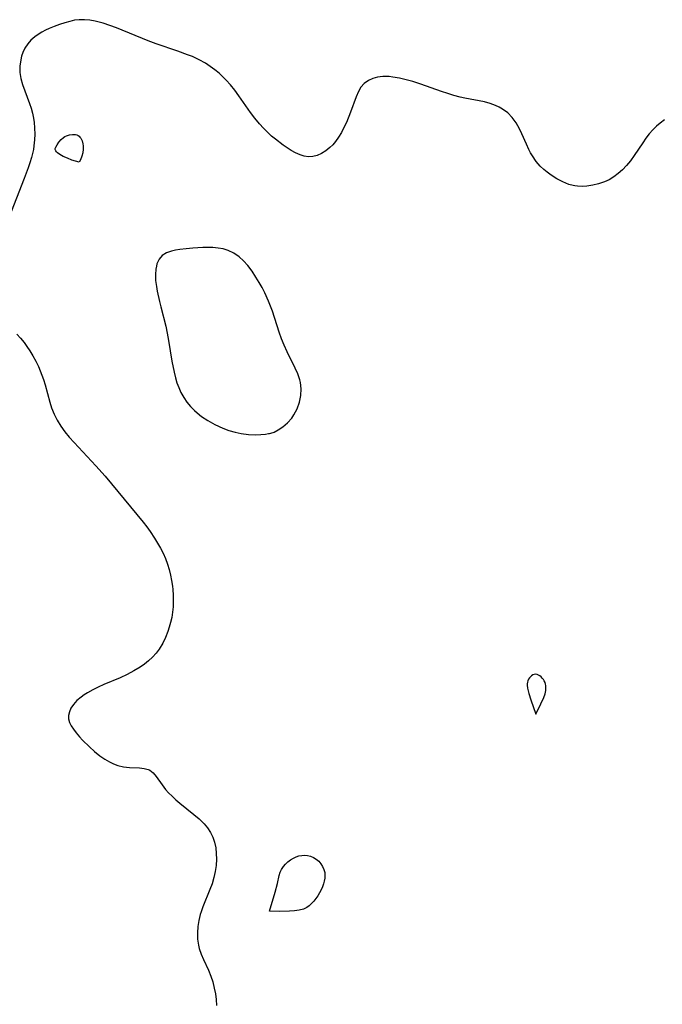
# Model space of a CAD drawing. Header units: metres. Extents: x 1073367 to 1082519, y 1569854 to 1574957.
# Tile 488 of 656: x 1077313 to 1077482, y 1573249 to 1573508. Entities that reach past the tile are written whole.
import ezdxf

# ---------------------------------------------------------------- set-up
doc = ezdxf.new("R2010")
doc.units = ezdxf.units.M
doc.layers.add('CGG_CurvaNivelLidar_v1', color=253, linetype='Continuous', lineweight=30)

msp = doc.modelspace()

# ---------------------------------------------------------------- linework, layer by layer
at = {"layer": 'CGG_CurvaNivelLidar_v1'}
for p, q in [((1077324.7092, 1573507.0934, 70), (1077323.3045, 1573506.6436, 70)), ((1077325.9653, 1573507.4495, 70), (1077324.7092, 1573507.0934, 70)), ((1077327.2218, 1573507.7288, 70), (1077325.9653, 1573507.4495, 70)), ((1077328.4879, 1573507.889, 70), (1077327.2218, 1573507.7288, 70)), ((1077329.861, 1573507.8928, 70), (1077328.4879, 1573507.889, 70)), ((1077331.2519, 1573507.7487, 70), (1077329.861, 1573507.8928, 70)), ((1077332.657, 1573507.4925, 70), (1077331.2519, 1573507.7487, 70)), ((1077334.749, 1573506.9631, 70), (1077332.657, 1573507.4925, 70)), ((1077318.633, 1573504.6002, 70), (1077317.9502, 1573504.1869, 70)), ((1077319.5683, 1573505.1065, 70), (1077318.633, 1573504.6002, 70)), ((1077320.5365, 1573505.5697, 70), (1077319.5683, 1573505.1065, 70)), ((1077321.9071, 1573506.1394, 70), (1077320.5365, 1573505.5697, 70)), ((1077323.3045, 1573506.6436, 70), (1077321.9071, 1573506.1394, 70)), ((1077336.5079, 1573506.4056, 70), (1077334.749, 1573506.9631, 70)), ((1077338.2614, 1573505.7638, 70), (1077336.5079, 1573506.4056, 70)), ((1077346.5892, 1573502.2977, 70), (1077338.2614, 1573505.7638, 70)), ((1077315.7972, 1573502.5064, 70), (1077314.9361, 1573501.5113, 70)), ((1077316.8167, 1573503.3972, 70), (1077315.7972, 1573502.5064, 70)), ((1077317.9502, 1573504.1869, 70), (1077316.8167, 1573503.3972, 70)), ((1077348.6762, 1573501.5339, 70), (1077346.5892, 1573502.2977, 70)), ((1077313.6488, 1573499.2302, 70), (1077313.3252, 1573498.3088, 70)), ((1077314.2188, 1573500.4125, 70), (1077313.6488, 1573499.2302, 70)), ((1077314.9361, 1573501.5113, 70), (1077314.2188, 1573500.4125, 70)), ((1077354.3788, 1573499.6191, 70), (1077348.6762, 1573501.5339, 70)), ((1077356.981, 1573498.6898, 70), (1077354.3788, 1573499.6191, 70)), ((1077313.0827, 1573497.3596, 70), (1077312.8519, 1573495.69, 70)), ((1077313.3252, 1573498.3088, 70), (1077313.0827, 1573497.3596, 70)), ((1077358.2535, 1573498.1728, 70), (1077356.981, 1573498.6898, 70)), ((1077359.9862, 1573497.3523, 70), (1077358.2535, 1573498.1728, 70)), ((1077361.6546, 1573496.4159, 70), (1077359.9862, 1573497.3523, 70)), ((1077312.8519, 1573495.69, 70), (1077312.8804, 1573493.9945, 70)), ((1077362.8994, 1573495.6088, 70), (1077361.6546, 1573496.4159, 70)), ((1077364.0976, 1573494.7341, 70), (1077362.8994, 1573495.6088, 70)), ((1077365.2454, 1573493.7929, 70), (1077364.0976, 1573494.7341, 70)), ((1077312.8804, 1573493.9945, 70), (1077313.1535, 1573492.4393, 70)), ((1077313.1535, 1573492.4393, 70), (1077313.6035, 1573490.8806, 70)), ((1077366.3367, 1573492.783, 70), (1077365.2454, 1573493.7929, 70)), ((1077367.1065, 1573491.9888, 70), (1077366.3367, 1573492.783, 70)), ((1077368.2192, 1573490.7304, 70), (1077367.1065, 1573491.9888, 70)), ((1077404.4981, 1573491.8867, 70), (1077403.4347, 1573491.1205, 70)), ((1077405.6551, 1573492.4102, 70), (1077404.4981, 1573491.8867, 70)), ((1077406.9227, 1573492.7492, 70), (1077405.6551, 1573492.4102, 70)), ((1077408.2721, 1573492.918, 70), (1077406.9227, 1573492.7492, 70)), ((1077408.9742, 1573492.9408, 70), (1077408.2721, 1573492.918, 70)), ((1077409.953, 1573492.9085, 70), (1077408.9742, 1573492.9408, 70)), ((1077410.9485, 1573492.809, 70), (1077409.953, 1573492.9085, 70)), ((1077412.6596, 1573492.5086, 70), (1077410.9485, 1573492.809, 70)), ((1077414.3952, 1573492.0868, 70), (1077412.6596, 1573492.5086, 70)), ((1077416.1494, 1573491.5897, 70), (1077414.3952, 1573492.0868, 70)), ((1077418.3059, 1573490.9206, 70), (1077416.1494, 1573491.5897, 70)), ((1077313.6035, 1573490.8806, 70), (1077315.441, 1573485.8736, 70)), ((1077369.3567, 1573489.3239, 70), (1077368.2192, 1573490.7304, 70)), ((1077370.4534, 1573487.8713, 70), (1077369.3567, 1573489.3239, 70)), ((1077401.8656, 1573488.9605, 70), (1077401.3096, 1573487.6271, 70)), ((1077402.5568, 1573490.1462, 70), (1077401.8656, 1573488.9605, 70)), ((1077403.4347, 1573491.1205, 70), (1077402.5568, 1573490.1462, 70)), ((1077423.7026, 1573489.0361, 70), (1077418.3059, 1573490.9206, 70)), ((1077425.3496, 1573488.491, 70), (1077423.7026, 1573489.0361, 70)), ((1077373.5371, 1573483.5159, 70), (1077370.4534, 1573487.8713, 70)), ((1077401.3096, 1573487.6271, 70), (1077399.84, 1573483.5416, 70)), ((1077427.0006, 1573487.9877, 70), (1077425.3496, 1573488.491, 70)), ((1077428.6535, 1573487.5391, 70), (1077427.0006, 1573487.9877, 70)), ((1077429.8229, 1573487.2612, 70), (1077428.6535, 1573487.5391, 70)), ((1077435.0125, 1573486.2538, 70), (1077429.8229, 1573487.2612, 70)), ((1077315.441, 1573485.8736, 70), (1077315.8557, 1573484.6071, 70)), ((1077315.8557, 1573484.6071, 70), (1077316.2055, 1573483.323, 70)), ((1077436.5206, 1573485.851, 70), (1077435.0125, 1573486.2538, 70)), ((1077437.9656, 1573485.327, 70), (1077436.5206, 1573485.851, 70)), ((1077438.9053, 1573484.8849, 70), (1077437.9656, 1573485.327, 70)), ((1077439.798, 1573484.3697, 70), (1077438.9053, 1573484.8849, 70)), ((1077441.1282, 1573483.3765, 70), (1077439.798, 1573484.3697, 70)), ((1077316.2055, 1573483.323, 70), (1077316.3935, 1573482.4434, 70)), ((1077316.3935, 1573482.4434, 70), (1077316.6288, 1573480.9123, 70)), ((1077374.689, 1573481.9656, 70), (1077373.5371, 1573483.5159, 70)), ((1077375.8987, 1573480.4714, 70), (1077374.689, 1573481.9656, 70)), ((1077399.84, 1573483.5416, 70), (1077398.7164, 1573480.8687, 70)), ((1077442.2939, 1573482.1934, 70), (1077441.1282, 1573483.3765, 70)), ((1077443.3167, 1573480.7734, 70), (1077442.2939, 1573482.1934, 70)), ((1077482.3628, 1573481.5212, 70), (1077481.1929, 1573480.6884, 70)), ((1077316.6288, 1573480.9123, 70), (1077316.7616, 1573479.3655, 70)), ((1077316.7616, 1573479.3655, 70), (1077316.797, 1573477.8106, 70)), ((1077376.9009, 1573479.3522, 70), (1077375.8987, 1573480.4714, 70)), ((1077377.9478, 1573478.2875, 70), (1077376.9009, 1573479.3522, 70)), ((1077398.0893, 1573479.5364, 70), (1077397.4077, 1573478.2283, 70)), ((1077398.7164, 1573480.8687, 70), (1077398.0893, 1573479.5364, 70)), ((1077444.1928, 1573479.2109, 70), (1077443.3167, 1573480.7734, 70)), ((1077444.8352, 1573477.8756, 70), (1077444.1928, 1573479.2109, 70)), ((1077479.2976, 1573478.9346, 70), (1077478.3619, 1573477.8571, 70)), ((1077480.2178, 1573479.8538, 70), (1077479.2976, 1573478.9346, 70)), ((1077481.1929, 1573480.6884, 70), (1077480.2178, 1573479.8538, 70)), ((1077316.7348, 1573476.2546, 70), (1077316.5693, 1573474.7041, 70)), ((1077316.797, 1573477.8106, 70), (1077316.7348, 1573476.2546, 70)), ((1077323.1356, 1573475.6918, 70), (1077323.7193, 1573476.3438, 70)), ((1077323.7193, 1573476.3438, 70), (1077324.3767, 1573476.916, 70)), ((1077324.3767, 1573476.916, 70), (1077324.7375, 1573477.149, 70)), ((1077324.7375, 1573477.149, 70), (1077325.1103, 1573477.3282, 70)), ((1077325.1103, 1573477.3282, 70), (1077325.9013, 1573477.5713, 70)), ((1077325.9013, 1573477.5713, 70), (1077326.7092, 1573477.6883, 70)), ((1077326.7092, 1573477.6883, 70), (1077327.4828, 1573477.6716, 70)), ((1077327.4828, 1573477.6716, 70), (1077327.8377, 1573477.5969, 70)), ((1077327.8377, 1573477.5969, 70), (1077328.158, 1573477.4616, 70)), ((1077328.158, 1573477.4616, 70), (1077328.4307, 1573477.2581, 70)), ((1077328.4307, 1573477.2581, 70), (1077328.6663, 1573476.9959, 70)), ((1077328.6663, 1573476.9959, 70), (1077328.8716, 1573476.6887, 70)), ((1077328.8716, 1573476.6887, 70), (1077329.2079, 1573475.9806, 70)), ((1077329.2079, 1573475.9806, 70), (1077329.453, 1573475.1925, 70)), ((1077379.0371, 1573477.2834, 70), (1077377.9478, 1573478.2875, 70)), ((1077380.0417, 1573476.4433, 70), (1077379.0371, 1573477.2834, 70)), ((1077382.1168, 1573474.8854, 70), (1077380.0417, 1573476.4433, 70)), ((1077396.6648, 1573476.981, 70), (1077395.8436, 1573475.8216, 70)), ((1077397.4077, 1573478.2283, 70), (1077396.6648, 1573476.981, 70)), ((1077446.0674, 1573475.1185, 70), (1077444.8352, 1573477.8756, 70)), ((1077477.4786, 1573476.7142, 70), (1077476.6359, 1573475.5253, 70)), ((1077478.3619, 1573477.8571, 70), (1077477.4786, 1573476.7142, 70)), ((1077316.4152, 1573473.7738, 70), (1077316.1856, 1573472.7057, 70)), ((1077316.5693, 1573474.7041, 70), (1077316.4152, 1573473.7738, 70)), ((1077322.1876, 1573473.7091, 70), (1077322.1934, 1573474.0148, 70)), ((1077322.2915, 1573473.4147, 70), (1077322.1876, 1573473.7091, 70)), ((1077322.1934, 1573474.0148, 70), (1077322.2846, 1573474.3372, 70)), ((1077322.2846, 1573474.3372, 70), (1077322.6392, 1573475.0106, 70)), ((1077322.4887, 1573473.14, 70), (1077322.2915, 1573473.4147, 70)), ((1077322.6392, 1573475.0106, 70), (1077323.1356, 1573475.6918, 70)), ((1077329.5391, 1573473.8143, 70), (1077329.4098, 1573472.8461, 70)), ((1077329.453, 1573475.1925, 70), (1077329.5281, 1573474.7464, 70)), ((1077329.5281, 1573474.7464, 70), (1077329.5391, 1573473.8143, 70)), ((1077383.1712, 1573474.1691, 70), (1077382.1168, 1573474.8854, 70)), ((1077384.2263, 1573473.5113, 70), (1077383.1712, 1573474.1691, 70)), ((1077385.382, 1573472.8735, 70), (1077384.2263, 1573473.5113, 70)), ((1077393.3324, 1573473.4044, 70), (1077392.211, 1573472.7083, 70)), ((1077394.3937, 1573474.2595, 70), (1077393.3324, 1573473.4044, 70)), ((1077395.1445, 1573475.0024, 70), (1077394.3937, 1573474.2595, 70)), ((1077395.8436, 1573475.8216, 70), (1077395.1445, 1573475.0024, 70)), ((1077446.7133, 1573473.7457, 70), (1077446.0674, 1573475.1185, 70)), ((1077447.1487, 1573472.8972, 70), (1077446.7133, 1573473.7457, 70)), ((1077476.6359, 1573475.5253, 70), (1077474.3843, 1573472.1706, 70)), ((1077315.9083, 1573471.6442, 70), (1077315.4869, 1573470.2592, 70)), ((1077316.1856, 1573472.7057, 70), (1077315.9083, 1573471.6442, 70)), ((1077322.7555, 1573472.8803, 70), (1077322.4887, 1573473.14, 70)), ((1077323.0738, 1573472.6324, 70), (1077322.7555, 1573472.8803, 70)), ((1077323.8141, 1573472.1632, 70), (1077323.0738, 1573472.6324, 70)), ((1077324.2633, 1573471.924, 70), (1077323.8141, 1573472.1632, 70)), ((1077325.3663, 1573471.4234, 70), (1077324.2633, 1573471.924, 70)), ((1077326.5634, 1573470.9744, 70), (1077325.3663, 1573471.4234, 70)), ((1077327.541, 1573470.6787, 70), (1077326.5634, 1573470.9744, 70)), ((1077328.8153, 1573471.0293, 70), (1077328.5, 1573470.4406, 70)), ((1077329.1795, 1573471.9558, 70), (1077328.8153, 1573471.0293, 70)), ((1077329.4098, 1573472.8461, 70), (1077329.1795, 1573471.9558, 70)), ((1077386.5323, 1573472.3526, 70), (1077385.382, 1573472.8735, 70)), ((1077387.6427, 1573471.9943, 70), (1077386.5323, 1573472.3526, 70)), ((1077388.7513, 1573471.8273, 70), (1077387.6427, 1573471.9943, 70)), ((1077389.9044, 1573471.8972, 70), (1077388.7513, 1573471.8273, 70)), ((1077391.0459, 1573472.1928, 70), (1077389.9044, 1573471.8972, 70)), ((1077392.211, 1573472.7083, 70), (1077391.0459, 1573472.1928, 70)), ((1077447.6153, 1573472.0728, 70), (1077447.1487, 1573472.8972, 70)), ((1077448.5861, 1573470.6302, 70), (1077447.6153, 1573472.0728, 70)), ((1077473.3872, 1573470.7956, 70), (1077472.3272, 1573469.4944, 70)), ((1077474.3843, 1573472.1706, 70), (1077473.3872, 1573470.7956, 70)), ((1077315.016, 1573468.8802, 70), (1077313.9881, 1573466.1397, 70)), ((1077315.4869, 1573470.2592, 70), (1077315.016, 1573468.8802, 70)), ((1077328.5, 1573470.4406, 70), (1077327.541, 1573470.6787, 70)), ((1077449.7035, 1573469.3283, 70), (1077448.5861, 1573470.6302, 70)), ((1077450.5965, 1573468.4981, 70), (1077449.7035, 1573469.3283, 70)), ((1077451.551, 1573467.738, 70), (1077450.5965, 1573468.4981, 70)), ((1077471.292, 1573468.4043, 70), (1077470.1884, 1573467.415, 70)), ((1077472.3272, 1573469.4944, 70), (1077471.292, 1573468.4043, 70)), ((1077313.9881, 1573466.1397, 70), (1077309.9728, 1573455.7333, 70)), ((1077452.5481, 1573467.028, 70), (1077451.551, 1573467.738, 70)), ((1077454.0444, 1573466.0666, 70), (1077452.5481, 1573467.028, 70)), ((1077455.5946, 1573465.2229, 70), (1077454.0444, 1573466.0666, 70)), ((1077467.7862, 1573465.8049, 70), (1077466.5529, 1573465.2431, 70)), ((1077469.0196, 1573466.5415, 70), (1077467.7862, 1573465.8049, 70)), ((1077470.1884, 1573467.415, 70), (1077469.0196, 1573466.5415, 70)), ((1077457.2041, 1573464.559, 70), (1077455.5946, 1573465.2229, 70)), ((1077458.3509, 1573464.2425, 70), (1077457.2041, 1573464.559, 70)), ((1077458.7522, 1573464.1633, 70), (1077458.3509, 1573464.2425, 70)), ((1077459.5134, 1573464.0576, 70), (1077458.7522, 1573464.1633, 70)), ((1077460.7035, 1573464.0066, 70), (1077459.5134, 1573464.0576, 70)), ((1077461.9013, 1573464.0753, 70), (1077460.7035, 1573464.0066, 70)), ((1077463.4779, 1573464.3185, 70), (1077461.9013, 1573464.0753, 70)), ((1077465.0352, 1573464.7121, 70), (1077463.4779, 1573464.3185, 70)), ((1077466.5529, 1573465.2431, 70), (1077465.0352, 1573464.7121, 70)), ((1077354.8903, 1573447.4554, 70.5), (1077353.7914, 1573447.2639, 70.5)), ((1077356.58, 1573447.6536, 70.5), (1077354.8903, 1573447.4554, 70.5)), ((1077358.3319, 1573447.7935, 70.5), (1077356.58, 1573447.6536, 70.5)), ((1077361.0015, 1573447.9426, 70.5), (1077358.3319, 1573447.7935, 70.5)), ((1077362.3344, 1573447.9689, 70.5), (1077361.0015, 1573447.9426, 70.5)), ((1077363.5636, 1573447.944, 70.5), (1077362.3344, 1573447.9689, 70.5)), ((1077364.9696, 1573447.8273, 70.5), (1077363.5636, 1573447.944, 70.5)), ((1077366.3327, 1573447.5881, 70.5), (1077364.9696, 1573447.8273, 70.5)), ((1077367.6355, 1573447.1916, 70.5), (1077366.3327, 1573447.5881, 70.5)), ((1077349.4866, 1573444.8576, 70.5), (1077348.9242, 1573443.6592, 70.5)), ((1077350.3033, 1573445.8251, 70.5), (1077349.4866, 1573444.8576, 70.5)), ((1077351.4168, 1573446.5313, 70.5), (1077350.3033, 1573445.8251, 70.5)), ((1077352.7546, 1573447.0151, 70.5), (1077351.4168, 1573446.5313, 70.5)), ((1077353.7914, 1573447.2639, 70.5), (1077352.7546, 1573447.0151, 70.5)), ((1077369.1174, 1573446.4622, 70.5), (1077367.6355, 1573447.1916, 70.5)), ((1077370.4921, 1573445.5019, 70.5), (1077369.1174, 1573446.4622, 70.5)), ((1077371.6904, 1573444.4307, 70.5), (1077370.4921, 1573445.5019, 70.5)), ((1077348.5977, 1573442.2784, 70.5), (1077348.4926, 1573440.8246, 70.5)), ((1077348.7512, 1573443.0683, 70.5), (1077348.5977, 1573442.2784, 70.5)), ((1077348.9242, 1573443.6592, 70.5), (1077348.7512, 1573443.0683, 70.5)), ((1077372.793, 1573443.2224, 70.5), (1077371.6904, 1573444.4307, 70.5)), ((1077373.9142, 1573441.73, 70.5), (1077372.793, 1573443.2224, 70.5)), ((1077348.4926, 1573440.8246, 70.5), (1077348.5562, 1573439.2909, 70.5)), ((1077374.9534, 1573440.1375, 70.5), (1077373.9142, 1573441.73, 70.5)), ((1077375.7694, 1573438.7884, 70.5), (1077374.9534, 1573440.1375, 70.5)), ((1077348.5562, 1573439.2909, 70.5), (1077348.755, 1573437.7054, 70.5)), ((1077348.755, 1573437.7054, 70.5), (1077348.9854, 1573436.4431, 70.5)), ((1077376.5529, 1573437.4063, 70.5), (1077375.7694, 1573438.7884, 70.5)), ((1077377.2936, 1573435.9927, 70.5), (1077376.5529, 1573437.4063, 70.5)), ((1077348.9854, 1573436.4431, 70.5), (1077349.5561, 1573433.7793, 70.5)), ((1077378.2657, 1573433.8773, 70.5), (1077377.2936, 1573435.9927, 70.5)), ((1077349.5561, 1573433.7793, 70.5), (1077349.9069, 1573432.3123, 70.5)), ((1077349.9069, 1573432.3123, 70.5), (1077351.2053, 1573427.2697, 70.5)), ((1077378.6129, 1573433.0076, 70.5), (1077378.2657, 1573433.8773, 70.5)), ((1077379.2617, 1573431.189, 70.5), (1077378.6129, 1573433.0076, 70.5)), ((1077381.0422, 1573425.6631, 70.5), (1077379.2617, 1573431.189, 70.5)), ((1077351.2053, 1573427.2697, 70.5), (1077351.6066, 1573425.4058, 70.5)), ((1077312.1079, 1573425.1893, 70), (1077313.0571, 1573424.0902, 70)), ((1077351.6066, 1573425.4058, 70.5), (1077351.9568, 1573423.5275, 70.5)), ((1077381.6595, 1573423.9767, 70.5), (1077381.0422, 1573425.6631, 70.5)), ((1077313.0571, 1573424.0902, 70), (1077313.963, 1573422.9501, 70)), ((1077313.963, 1573422.9501, 70), (1077314.7335, 1573421.8839, 70)), ((1077314.7335, 1573421.8839, 70), (1077315.461, 1573420.7857, 70)), ((1077351.9568, 1573423.5275, 70.5), (1077352.8523, 1573418.0741, 70.5)), ((1077382.3802, 1573422.2375, 70.5), (1077381.6595, 1573423.9767, 70.5)), ((1077383.1586, 1573420.5322, 70.5), (1077382.3802, 1573422.2375, 70.5)), ((1077315.461, 1573420.7857, 70), (1077316.2792, 1573419.4338, 70)), ((1077316.2792, 1573419.4338, 70), (1077317.0379, 1573418.0478, 70)), ((1077385.2618, 1573416.2441, 70.5), (1077383.1586, 1573420.5322, 70.5)), ((1077317.0379, 1573418.0478, 70), (1077317.733, 1573416.6306, 70)), ((1077317.733, 1573416.6306, 70), (1077318.2271, 1573415.5043, 70)), ((1077352.8523, 1573418.0741, 70.5), (1077353.4205, 1573415.1378, 70.5)), ((1077318.2271, 1573415.5043, 70), (1077318.6759, 1573414.3611, 70)), ((1077318.6759, 1573414.3611, 70), (1077319.0546, 1573413.2717, 70)), ((1077353.4205, 1573415.1378, 70.5), (1077353.7734, 1573413.7044, 70.5)), ((1077385.9487, 1573414.6924, 70.5), (1077385.2618, 1573416.2441, 70.5)), ((1077386.5041, 1573413.1224, 70.5), (1077385.9487, 1573414.6924, 70.5)), ((1077319.0546, 1573413.2717, 70), (1077319.4979, 1573411.8092, 70)), ((1077319.4979, 1573411.8092, 70), (1077320.7251, 1573407.2771, 70)), ((1077353.7734, 1573413.7044, 70.5), (1077354.1717, 1573412.3768, 70.5)), ((1077354.1717, 1573412.3768, 70.5), (1077354.6433, 1573411.0883, 70.5)), ((1077386.6782, 1573412.4295, 70.5), (1077386.5041, 1573413.1224, 70.5)), ((1077386.8541, 1573410.798, 70.5), (1077386.6782, 1573412.4295, 70.5)), ((1077354.6433, 1573411.0883, 70.5), (1077355.2016, 1573409.8492, 70.5)), ((1077355.2016, 1573409.8492, 70.5), (1077355.9467, 1573408.5275, 70.5)), ((1077386.3957, 1573407.2649, 70.5), (1077386.7577, 1573409.0498, 70.5)), ((1077386.7577, 1573409.0498, 70.5), (1077386.8541, 1573410.798, 70.5)), ((1077320.7251, 1573407.2771, 70), (1077321.189, 1573405.8012, 70)), ((1077355.9467, 1573408.5275, 70.5), (1077356.8053, 1573407.2824, 70.5)), ((1077356.8053, 1573407.2824, 70.5), (1077357.7649, 1573406.1165, 70.5)), ((1077357.7649, 1573406.1165, 70.5), (1077358.8191, 1573405.0373, 70.5)), ((1077385.7766, 1573405.5229, 70.5), (1077386.3957, 1573407.2649, 70.5)), ((1077321.189, 1573405.8012, 70), (1077321.8563, 1573404.0877, 70)), ((1077321.8563, 1573404.0877, 70), (1077322.6663, 1573402.4947, 70)), ((1077358.8191, 1573405.0373, 70.5), (1077359.4511, 1573404.4715, 70.5)), ((1077359.4511, 1573404.4715, 70.5), (1077360.6454, 1573403.5045, 70.5)), ((1077360.6454, 1573403.5045, 70.5), (1077362.258, 1573402.4208, 70.5)), ((1077384.3437, 1573403.0899, 70.5), (1077384.9126, 1573403.9009, 70.5)), ((1077384.9126, 1573403.9009, 70.5), (1077385.7766, 1573405.5229, 70.5)), ((1077322.6663, 1573402.4947, 70), (1077323.6186, 1573400.9691, 70)), ((1077323.6186, 1573400.9691, 70), (1077324.6874, 1573399.5037, 70)), ((1077362.258, 1573402.4208, 70.5), (1077364.1627, 1573401.3829, 70.5)), ((1077364.1627, 1573401.3829, 70.5), (1077366.2552, 1573400.4371, 70.5)), ((1077381.9933, 1573400.7763, 70.5), (1077383.2069, 1573401.8202, 70.5)), ((1077383.2069, 1573401.8202, 70.5), (1077384.3437, 1573403.0899, 70.5)), ((1077324.6874, 1573399.5037, 70), (1077325.8684, 1573398.0721, 70)), ((1077366.2552, 1573400.4371, 70.5), (1077367.8553, 1573399.832, 70.5)), ((1077367.8553, 1573399.832, 70.5), (1077369.4756, 1573399.3381, 70.5)), ((1077369.4756, 1573399.3381, 70.5), (1077371.0885, 1573398.9858, 70.5)), ((1077371.0885, 1573398.9858, 70.5), (1077372.971, 1573398.7645, 70.5)), ((1077372.971, 1573398.7645, 70.5), (1077374.712, 1573398.7146, 70.5)), ((1077374.712, 1573398.7146, 70.5), (1077376.224, 1573398.7737, 70.5)), ((1077376.224, 1573398.7737, 70.5), (1077377.4913, 1573398.8944, 70.5)), ((1077377.4913, 1573398.8944, 70.5), (1077378.2432, 1573399.0069, 70.5)), ((1077378.2432, 1573399.0069, 70.5), (1077378.5, 1573399.0728, 70.5)), ((1077378.5, 1573399.0728, 70.5), (1077378.882, 1573399.0857, 70.5)), ((1077378.882, 1573399.0857, 70.5), (1077379.7664, 1573399.4148, 70.5)), ((1077379.7664, 1573399.4148, 70.5), (1077380.8107, 1573399.9709, 70.5)), ((1077380.8107, 1573399.9709, 70.5), (1077381.9933, 1573400.7763, 70.5)), ((1077325.8684, 1573398.0721, 70), (1077327.117, 1573396.6766, 70)), ((1077327.117, 1573396.6766, 70), (1077332.8479, 1573390.5621, 70)), ((1077332.8479, 1573390.5621, 70), (1077335.27, 1573387.8007, 70)), ((1077335.27, 1573387.8007, 70), (1077345.2673, 1573375.6892, 70)), ((1077345.2673, 1573375.6892, 70), (1077346.2319, 1573374.4603, 70)), ((1077346.2319, 1573374.4603, 70), (1077347.1599, 1573373.2084, 70)), ((1077347.1599, 1573373.2084, 70), (1077348.3052, 1573371.5146, 70)), ((1077348.3052, 1573371.5146, 70), (1077349.098, 1573370.2113, 70)), ((1077349.098, 1573370.2113, 70), (1077349.834, 1573368.8782, 70)), ((1077349.834, 1573368.8782, 70), (1077350.5105, 1573367.5173, 70)), ((1077350.5105, 1573367.5173, 70), (1077351.1211, 1573366.1289, 70)), ((1077351.1211, 1573366.1289, 70), (1077351.6624, 1573364.6972, 70)), ((1077351.6624, 1573364.6972, 70), (1077352.1203, 1573363.239, 70)), ((1077352.1203, 1573363.239, 70), (1077352.479, 1573361.8021, 70)), ((1077352.479, 1573361.8021, 70), (1077352.7609, 1573360.3474, 70)), ((1077352.7609, 1573360.3474, 70), (1077352.9727, 1573358.8802, 70)), ((1077352.9727, 1573358.8802, 70), (1077353.0695, 1573357.9744, 70)), ((1077353.0695, 1573357.9744, 70), (1077353.1735, 1573356.4679, 70)), ((1077353.2027, 1573354.9612, 70), (1077353.1475, 1573353.4592, 70)), ((1077353.1735, 1573356.4679, 70), (1077353.2027, 1573354.9612, 70)), ((1077353.0088, 1573352.0497, 70), (1077352.7885, 1573350.6532, 70)), ((1077353.1475, 1573353.4592, 70), (1077353.0088, 1573352.0497, 70)), ((1077352.4887, 1573349.2748, 70), (1077352.1662, 1573348.1041, 70)), ((1077352.7885, 1573350.6532, 70), (1077352.4887, 1573349.2748, 70)), ((1077351.7889, 1573346.9532, 70), (1077351.1748, 1573345.3874, 70)), ((1077352.1662, 1573348.1041, 70), (1077351.7889, 1573346.9532, 70)), ((1077350.4472, 1573343.8816, 70), (1077349.5061, 1573342.3341, 70)), ((1077351.1748, 1573345.3874, 70), (1077350.4472, 1573343.8816, 70)), ((1077349.5061, 1573342.3341, 70), (1077348.6638, 1573341.2133, 70)), ((1077346.7304, 1573339.2386, 70), (1077345.6612, 1573338.3791, 70)), ((1077347.7241, 1573340.1683, 70), (1077346.7304, 1573339.2386, 70)), ((1077348.6638, 1573341.2133, 70), (1077347.7241, 1573340.1683, 70)), ((1077342.8403, 1573336.5652, 70), (1077341.0753, 1573335.6416, 70)), ((1077344.5281, 1573337.5846, 70), (1077342.8403, 1573336.5652, 70)), ((1077345.6612, 1573338.3791, 70), (1077344.5281, 1573337.5846, 70)), ((1077339.2599, 1573334.793, 70), (1077334.9361, 1573332.9806, 70)), ((1077341.0753, 1573335.6416, 70), (1077339.2599, 1573334.793, 70)), ((1077446.322, 1573333.5865, 70.5), (1077446.2669, 1573333.2042, 70.5)), ((1077446.4422, 1573333.9877, 70.5), (1077446.322, 1573333.5865, 70.5)), ((1077446.6167, 1573334.3647, 70.5), (1077446.4422, 1573333.9877, 70.5)), ((1077446.8364, 1573334.7119, 70.5), (1077446.6167, 1573334.3647, 70.5)), ((1077447.096, 1573335.021, 70.5), (1077446.8364, 1573334.7119, 70.5)), ((1077447.4098, 1573335.2957, 70.5), (1077447.096, 1573335.021, 70.5)), ((1077447.7525, 1573335.5085, 70.5), (1077447.4098, 1573335.2957, 70.5)), ((1077448.1132, 1573335.6476, 70.5), (1077447.7525, 1573335.5085, 70.5)), ((1077448.4829, 1573335.6947, 70.5), (1077448.1132, 1573335.6476, 70.5)), ((1077448.8512, 1573335.6346, 70.5), (1077448.4829, 1573335.6947, 70.5)), ((1077449.2152, 1573335.4859, 70.5), (1077448.8512, 1573335.6346, 70.5)), ((1077449.5695, 1573335.2693, 70.5), (1077449.2152, 1573335.4859, 70.5)), ((1077449.9075, 1573334.9991, 70.5), (1077449.5695, 1573335.2693, 70.5)), ((1077450.2271, 1573334.6791, 70.5), (1077449.9075, 1573334.9991, 70.5)), ((1077450.5153, 1573334.3225, 70.5), (1077450.2271, 1573334.6791, 70.5)), ((1077450.7627, 1573333.9352, 70.5), (1077450.5153, 1573334.3225, 70.5)), ((1077450.9561, 1573333.519, 70.5), (1077450.7627, 1573333.9352, 70.5)), ((1077451.0725, 1573333.1249, 70.5), (1077450.9561, 1573333.519, 70.5)), ((1077332.0123, 1573331.6001, 70), (1077330.6512, 1573330.8296, 70)), ((1077333.4478, 1573332.3137, 70), (1077332.0123, 1573331.6001, 70)), ((1077334.9361, 1573332.9806, 70), (1077333.4478, 1573332.3137, 70)), ((1077446.2669, 1573333.2042, 70.5), (1077446.256, 1573332.8094, 70.5)), ((1077446.256, 1573332.8094, 70.5), (1077446.3323, 1573331.9963, 70.5)), ((1077446.3323, 1573331.9963, 70.5), (1077446.6553, 1573330.5887, 70.5)), ((1077450.9502, 1573330.5344, 70.5), (1077451.0632, 1573330.9989, 70.5)), ((1077451.0632, 1573330.9989, 70.5), (1077451.1324, 1573331.4306, 70.5)), ((1077451.1421, 1573332.714, 70.5), (1077451.0725, 1573333.1249, 70.5)), ((1077451.1324, 1573331.4306, 70.5), (1077451.1726, 1573332.2917, 70.5)), ((1077451.1726, 1573332.2917, 70.5), (1077451.1421, 1573332.714, 70.5)), ((1077327.8929, 1573328.7465, 70), (1077326.9922, 1573327.7661, 70)), ((1077328.9576, 1573329.666, 70), (1077327.8929, 1573328.7465, 70)), ((1077329.7767, 1573330.2641, 70), (1077328.9576, 1573329.666, 70)), ((1077330.6512, 1573330.8296, 70), (1077329.7767, 1573330.2641, 70)), ((1077446.6553, 1573330.5887, 70.5), (1077447.1812, 1573328.9353, 70.5)), ((1077447.1812, 1573328.9353, 70.5), (1077448.5, 1573325.1568, 70.5)), ((1077449.8678, 1573327.907, 70.5), (1077450.6308, 1573329.6039, 70.5)), ((1077450.6308, 1573329.6039, 70.5), (1077450.9502, 1573330.5344, 70.5)), ((1077325.8918, 1573325.8103, 70), (1077325.6864, 1573324.8732, 70)), ((1077326.2939, 1573326.7304, 70), (1077325.8918, 1573325.8103, 70)), ((1077326.9922, 1573327.7661, 70), (1077326.2939, 1573326.7304, 70)), ((1077448.5, 1573325.1568, 70.5), (1077449.8678, 1573327.907, 70.5)), ((1077325.6864, 1573324.8732, 70), (1077325.6993, 1573323.9391, 70)), ((1077325.6993, 1573323.9391, 70), (1077325.9397, 1573323.0356, 70)), ((1077325.9397, 1573323.0356, 70), (1077326.3673, 1573322.1421, 70)), ((1077326.3673, 1573322.1421, 70), (1077326.9358, 1573321.2468, 70)), ((1077326.9358, 1573321.2468, 70), (1077327.6877, 1573320.241, 70)), ((1077327.6877, 1573320.241, 70), (1077328.542, 1573319.2336, 70)), ((1077328.542, 1573319.2336, 70), (1077329.3784, 1573318.3417, 70)), ((1077329.3784, 1573318.3417, 70), (1077331.185, 1573316.5903, 70)), ((1077331.185, 1573316.5903, 70), (1077332.5266, 1573315.3848, 70)), ((1077332.5266, 1573315.3848, 70), (1077333.9217, 1573314.2546, 70)), ((1077333.9217, 1573314.2546, 70), (1077335.1754, 1573313.3831, 70)), ((1077335.1754, 1573313.3831, 70), (1077336.4728, 1573312.6264, 70)), ((1077336.4728, 1573312.6264, 70), (1077337.5274, 1573312.1221, 70)), ((1077337.5274, 1573312.1221, 70), (1077338.6001, 1573311.7178, 70)), ((1077338.6001, 1573311.7178, 70), (1077340.1392, 1573311.3314, 70)), ((1077340.1392, 1573311.3314, 70), (1077341.663, 1573311.1322, 70)), ((1077341.663, 1573311.1322, 70), (1077344.3198, 1573311.0336, 70)), ((1077344.3198, 1573311.0336, 70), (1077345.523, 1573310.9254, 70)), ((1077345.523, 1573310.9254, 70), (1077346.6105, 1573310.64, 70)), ((1077346.6105, 1573310.64, 70), (1077346.8835, 1573310.5166, 70)), ((1077346.8835, 1573310.5166, 70), (1077347.0333, 1573310.4364, 70)), ((1077347.0333, 1573310.4364, 70), (1077347.9401, 1573309.7393, 70)), ((1077347.9401, 1573309.7393, 70), (1077348.7498, 1573308.8143, 70)), ((1077348.7498, 1573308.8143, 70), (1077350.3195, 1573306.5796, 70)), ((1077350.3195, 1573306.5796, 70), (1077351.1981, 1573305.399, 70)), ((1077351.1981, 1573305.399, 70), (1077351.9403, 1573304.537, 70)), ((1077351.9403, 1573304.537, 70), (1077352.878, 1573303.5926, 70)), ((1077352.878, 1573303.5926, 70), (1077353.8934, 1573302.6796, 70)), ((1077353.8934, 1573302.6796, 70), (1077354.9624, 1573301.7861, 70)), ((1077354.9624, 1573301.7861, 70), (1077358.6357, 1573298.8222, 70)), ((1077358.6357, 1573298.8222, 70), (1077360.0185, 1573297.6312, 70)), ((1077360.0185, 1573297.6312, 70), (1077361.2948, 1573296.3687, 70)), ((1077361.2948, 1573296.3687, 70), (1077362.1965, 1573295.2746, 70)), ((1077362.1965, 1573295.2746, 70), (1077362.9693, 1573294.1039, 70)), ((1077362.9693, 1573294.1039, 70), (1077363.5922, 1573292.8588, 70)), ((1077363.5922, 1573292.8588, 70), (1077364.0606, 1573291.4908, 70)), ((1077364.0606, 1573291.4908, 70), (1077364.3635, 1573290.0623, 70)), ((1077364.3635, 1573290.0623, 70), (1077364.5229, 1573288.5613, 70)), ((1077364.5526, 1573287.0317, 70), (1077364.4593, 1573285.4162, 70)), ((1077364.5229, 1573288.5613, 70), (1077364.5526, 1573287.0317, 70)), ((1077383.3589, 1573286.358, 70), (1077384.0465, 1573286.9002, 70)), ((1077384.0465, 1573286.9002, 70), (1077384.7887, 1573287.3519, 70)), ((1077384.7887, 1573287.3519, 70), (1077385.5024, 1573287.6641, 70)), ((1077385.5024, 1573287.6641, 70), (1077386.2457, 1573287.8878, 70)), ((1077386.2457, 1573287.8878, 70), (1077387.0048, 1573288.0237, 70)), ((1077387.0048, 1573288.0237, 70), (1077387.7668, 1573288.0657, 70)), ((1077387.7668, 1573288.0657, 70), (1077388.5191, 1573288.0009, 70)), ((1077388.5191, 1573288.0009, 70), (1077389.3234, 1573287.7924, 70)), ((1077389.3234, 1573287.7924, 70), (1077390.0897, 1573287.4592, 70)), ((1077390.0897, 1573287.4592, 70), (1077390.8044, 1573287.0204, 70)), ((1077390.8044, 1573287.0204, 70), (1077391.449, 1573286.4857, 70)), ((1077364.4593, 1573285.4162, 70), (1077364.2353, 1573283.7989, 70)), ((1077381.2974, 1573283.5886, 70), (1077381.6798, 1573284.3561, 70)), ((1077381.6798, 1573284.3561, 70), (1077382.1642, 1573285.0756, 70)), ((1077382.1642, 1573285.0756, 70), (1077382.7288, 1573285.7454, 70)), ((1077382.7288, 1573285.7454, 70), (1077383.3589, 1573286.358, 70)), ((1077391.449, 1573286.4857, 70), (1077392.0172, 1573285.843, 70)), ((1077392.0172, 1573285.843, 70), (1077392.4824, 1573285.1256, 70)), ((1077392.4824, 1573285.1256, 70), (1077392.832, 1573284.352, 70)), ((1077392.832, 1573284.352, 70), (1077393.0426, 1573283.5349, 70)), ((1077363.8746, 1573282.1896, 70), (1077363.399, 1573280.5973, 70)), ((1077364.2353, 1573283.7989, 70), (1077363.8746, 1573282.1896, 70)), ((1077380.5734, 1573280.6684, 70), (1077381.0262, 1573282.751, 70)), ((1077381.0262, 1573282.751, 70), (1077381.2974, 1573283.5886, 70)), ((1077393.0422, 1573282.05, 70), (1077392.9044, 1573281.2906, 70)), ((1077393.0947, 1573282.8009, 70), (1077393.0422, 1573282.05, 70)), ((1077393.0426, 1573283.5349, 70), (1077393.0947, 1573282.8009, 70)), ((1077363.399, 1573280.5973, 70), (1077362.8324, 1573279.0278, 70)), ((1077379.9996, 1573278.3971, 70), (1077380.5734, 1573280.6684, 70)), ((1077392.4213, 1573279.776, 70), (1077392.0609, 1573278.9755, 70)), ((1077392.6947, 1573280.5302, 70), (1077392.4213, 1573279.776, 70)), ((1077392.9044, 1573281.2906, 70), (1077392.6947, 1573280.5302, 70)), ((1077362.8324, 1573279.0278, 70), (1077360.9809, 1573274.5253, 70)), ((1077378.5, 1573273.3495, 70), (1077379.9996, 1573278.3971, 70)), ((1077390.6893, 1573276.7042, 70), (1077390.1563, 1573276.0118, 70)), ((1077391.1865, 1573277.4346, 70), (1077390.6893, 1573276.7042, 70)), ((1077391.6458, 1573278.1937, 70), (1077391.1865, 1573277.4346, 70)), ((1077392.0609, 1573278.9755, 70), (1077391.6458, 1573278.1937, 70)), ((1077360.9809, 1573274.5253, 70), (1077360.5206, 1573273.2067, 70)), ((1077387.404, 1573273.9286, 70), (1077386.2993, 1573273.6523, 70)), ((1077388.2984, 1573274.3225, 70), (1077387.404, 1573273.9286, 70)), ((1077388.9698, 1573274.799, 70), (1077388.2984, 1573274.3225, 70)), ((1077389.5853, 1573275.3706, 70), (1077388.9698, 1573274.799, 70)), ((1077390.1563, 1573276.0118, 70), (1077389.5853, 1573275.3706, 70)), ((1077360.3097, 1573272.4926, 70), (1077359.9332, 1573270.8973, 70)), ((1077360.5206, 1573273.2067, 70), (1077360.3097, 1573272.4926, 70)), ((1077378.7081, 1573273.373, 70), (1077378.5, 1573273.3495, 70)), ((1077381.2231, 1573273.3196, 70), (1077378.7081, 1573273.373, 70)), ((1077383.7494, 1573273.3709, 70), (1077381.2231, 1573273.3196, 70)), ((1077385.057, 1573273.4733, 70), (1077383.7494, 1573273.3709, 70)), ((1077386.2993, 1573273.6523, 70), (1077385.057, 1573273.4733, 70)), ((1077359.6819, 1573269.2931, 70), (1077359.5643, 1573267.6924, 70)), ((1077359.9332, 1573270.8973, 70), (1077359.6819, 1573269.2931, 70)), ((1077359.5643, 1573267.6924, 70), (1077359.6014, 1573266.0368, 70)), ((1077359.6014, 1573266.0368, 70), (1077359.8252, 1573264.4153, 70)), ((1077359.8252, 1573264.4153, 70), (1077360.047, 1573263.5172, 70)), ((1077360.047, 1573263.5172, 70), (1077360.5389, 1573262.0858, 70)), ((1077360.5389, 1573262.0858, 70), (1077361.1388, 1573260.6731, 70)), ((1077361.1388, 1573260.6731, 70), (1077362.4351, 1573257.8264, 70)), ((1077362.4351, 1573257.8264, 70), (1077363.0474, 1573256.3078, 70)), ((1077363.0474, 1573256.3078, 70), (1077363.5772, 1573254.7492, 70)), ((1077363.5772, 1573254.7492, 70), (1077363.9999, 1573253.1522, 70)), ((1077363.9999, 1573253.1522, 70), (1077364.2762, 1573251.6599, 70)), ((1077364.2762, 1573251.6599, 70), (1077364.4617, 1573250.1431, 70)), ((1077364.4617, 1573250.1431, 70), (1077364.5795, 1573248.5676, 70))]:
    msp.add_line(p, q, dxfattribs=at)

doc.saveas('drawing.dxf')
